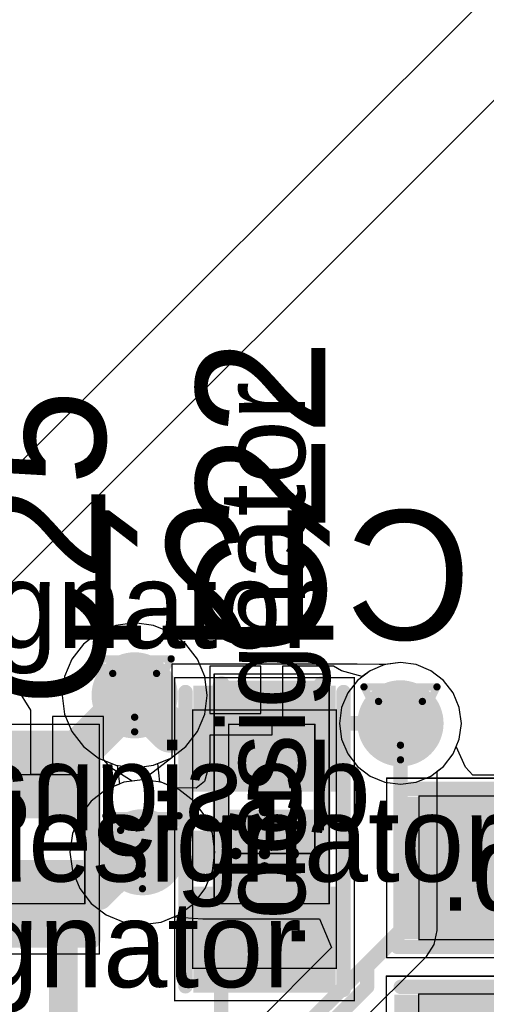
# Model space of a CAD drawing. Header units: millimetres. Extents: x 138 to 555, y 26 to 334.
# Tile 423 of 656: x 245.52 to 248.76, y 280.93 to 287.79. Entities that reach past the tile are written whole.
import ezdxf

# ---------------------------------------------------------------- set-up
doc = ezdxf.new("R2010")
doc.units = ezdxf.units.MM
for name, color, linetype in [('BottomLayer', 5, 'Continuous'), ('BottomOverlay', 54, 'Continuous'), ('BottomPaste', 16, 'Continuous'), ('BottomSolder', 6, 'Continuous'), ('DrillDrawing', 1, 'Continuous'), ('Mechanical20', 56, 'Continuous'), ('Mechanical21', 56, 'Continuous'), ('Mechanical27', 56, 'Continuous'), ('Mechanical30', 56, 'Continuous'), ('MidLayer1', 16, 'Continuous'), ('MidLayer2', 76, 'Continuous'), ('MidLayer3', 90, 'Continuous'), ('MidLayer4', 156, 'Continuous'), ('MultiLayer', 9, 'Continuous'), ('TopLayer', 1, 'Continuous'), ('TopOverlay', 2, 'Continuous'), ('TopPaste', 8, 'Continuous'), ('TopSolder', 216, 'Continuous'), ('ViaHoleLayer', 16, 'Continuous')]:
    doc.layers.add(name, color=color, linetype=linetype)

# ---------------------------------------------------------------- blocks, each defined once
blk = doc.blocks.new('C0603_911')
at = {"layer": 'Mechanical20', "const_width": 0.01}
for points in [[(-1.125, 0.625), (1.125, 0.625)], [(-1.125, -0.625), (-1.125, 0.625)], [(1.125, -0.625), (1.125, 0.625)], [(-1.125, -0.625), (1.125, -0.625)]]:
    blk.add_lwpolyline(points, dxfattribs=at)
at = {"layer": 'Mechanical20', "const_width": 0.005}
for points in [[(-1.1275, 0.625, 1), (-1.1225, 0.625, 1)], [(-1.1275, 0.625, 1), (-1.1225, 0.625, 1)], [(1.1225, 0.625, 1), (1.1275, 0.625, 1)], [(1.1225, 0.625, 1), (1.1275, 0.625, 1)], [(-1.1275, -0.625, 1), (-1.1225, -0.625, 1)], [(-1.1275, -0.625, 1), (-1.1225, -0.625, 1)], [(1.1225, -0.625, 1), (1.1275, -0.625, 1)], [(1.1225, -0.625, 1), (1.1275, -0.625, 1)]]:
    blk.add_lwpolyline(points, format="xyb", close=True, dxfattribs=at)
at = {"layer": 'Mechanical27', "const_width": 0.01}
for points in [[(-0.9, -0.5), (-0.9, 0.5)], [(-0.9, 0.5), (0.9, 0.5)], [(0.9, -0.5), (0.9, 0.5)], [(-0.9, -0.5), (0.9, -0.5)]]:
    blk.add_lwpolyline(points, dxfattribs=at)
at = {"layer": 'Mechanical27', "const_width": 0.005}
for points in [[(-0.9025, 0.5, 1), (-0.8975, 0.5, 1)], [(-0.9025, 0.5, 1), (-0.8975, 0.5, 1)], [(0.8975, 0.5, 1), (0.9025, 0.5, 1)], [(0.8975, 0.5, 1), (0.9025, 0.5, 1)], [(-0.9025, -0.5, 1), (-0.8975, -0.5, 1)], [(-0.9025, -0.5, 1), (-0.8975, -0.5, 1)], [(0.8975, -0.5, 1), (0.9025, -0.5, 1)], [(0.8975, -0.5, 1), (0.9025, -0.5, 1)]]:
    blk.add_lwpolyline(points, format="xyb", close=True, dxfattribs=at)
at = {"layer": 'TopLayer'}
for points in [[(-0.38, -0.445), (-0.38, 0.445), (-1.02, -0.445), (-1.02, 0.445)], [(1.02, -0.445), (1.02, 0.445), (0.38, -0.445), (0.38, 0.445)]]:
    blk.add_solid(points, dxfattribs=at)
at = {"layer": 'TopOverlay'}
for points, const_width in [([(-1.025, 0.55), (1.025, 0.55)], 0.1), ([(-0.1, -0.2), (-0.1, 0.2)], 0.08), ([(0.1, -0.2), (0.1, 0.2)], 0.08), ([(-0.2, 0), (-0.1, 0)], 0.08), ([(0.1, 0), (0.2, 0)], 0.08), ([(-1.05, -0.55), (1.025, -0.55)], 0.1)]:
    blk.add_lwpolyline(points, dxfattribs=dict(at, const_width=const_width))
for points, const_width in [([(-1.05, 0.55, 1), (-1, 0.55, 1)], 0.05), ([(1, 0.55, 1), (1.05, 0.55, 1)], 0.05), ([(-0.12, 0.2, 1), (-0.08, 0.2, 1)], 0.04), ([(0.08, 0.2, 1), (0.12, 0.2, 1)], 0.04), ([(-0.22, 0, 1), (-0.18, 0, 1)], 0.04), ([(-0.12, 0, 1), (-0.08, 0, 1)], 0.04), ([(0.08, 0, 1), (0.12, 0, 1)], 0.04), ([(0.18, 0, 1), (0.22, 0, 1)], 0.04), ([(-0.12, -0.2, 1), (-0.08, -0.2, 1)], 0.04), ([(0.08, -0.2, 1), (0.12, -0.2, 1)], 0.04), ([(-1.075, -0.55, 1), (-1.025, -0.55, 1)], 0.05), ([(1, -0.55, 1), (1.05, -0.55, 1)], 0.05)]:
    blk.add_lwpolyline(points, format="xyb", close=True, dxfattribs=dict(at, const_width=const_width))
at = {"layer": 'TopPaste'}
for points in [[(-0.38, -0.445), (-0.38, 0.445), (-1.02, -0.445), (-1.02, 0.445)], [(1.02, -0.445), (1.02, 0.445), (0.38, -0.445), (0.38, 0.445)]]:
    blk.add_solid(points, dxfattribs=at)
at = {"layer": 'TopSolder'}
for points in [[(-0.33, -0.495), (-0.33, 0.495), (-1.07, -0.495), (-1.07, 0.495)], [(1.07, -0.495), (1.07, 0.495), (0.33, -0.495), (0.33, 0.495)]]:
    blk.add_solid(points, dxfattribs=at)
blk = doc.blocks.new('C0603_912')
at = {"layer": 'Mechanical20', "const_width": 0.01}
for points in [[(-1.125, 0.625), (1.125, 0.625)], [(-1.125, -0.625), (-1.125, 0.625)], [(1.125, -0.625), (1.125, 0.625)], [(-1.125, -0.625), (1.125, -0.625)]]:
    blk.add_lwpolyline(points, dxfattribs=at)
at = {"layer": 'Mechanical20', "const_width": 0.005}
for points in [[(-1.1275, 0.625, 1), (-1.1225, 0.625, 1)], [(-1.1275, 0.625, 1), (-1.1225, 0.625, 1)], [(1.1225, 0.625, 1), (1.1275, 0.625, 1)], [(1.1225, 0.625, 1), (1.1275, 0.625, 1)], [(-1.1275, -0.625, 1), (-1.1225, -0.625, 1)], [(-1.1275, -0.625, 1), (-1.1225, -0.625, 1)], [(1.1225, -0.625, 1), (1.1275, -0.625, 1)], [(1.1225, -0.625, 1), (1.1275, -0.625, 1)]]:
    blk.add_lwpolyline(points, format="xyb", close=True, dxfattribs=at)
at = {"layer": 'Mechanical27', "const_width": 0.01}
for points in [[(-0.9, -0.5), (-0.9, 0.5)], [(-0.9, 0.5), (0.9, 0.5)], [(0.9, -0.5), (0.9, 0.5)], [(-0.9, -0.5), (0.9, -0.5)]]:
    blk.add_lwpolyline(points, dxfattribs=at)
at = {"layer": 'Mechanical27', "const_width": 0.005}
for points in [[(-0.9025, 0.5, 1), (-0.8975, 0.5, 1)], [(-0.9025, 0.5, 1), (-0.8975, 0.5, 1)], [(0.8975, 0.5, 1), (0.9025, 0.5, 1)], [(0.8975, 0.5, 1), (0.9025, 0.5, 1)], [(-0.9025, -0.5, 1), (-0.8975, -0.5, 1)], [(-0.9025, -0.5, 1), (-0.8975, -0.5, 1)], [(0.8975, -0.5, 1), (0.9025, -0.5, 1)], [(0.8975, -0.5, 1), (0.9025, -0.5, 1)]]:
    blk.add_lwpolyline(points, format="xyb", close=True, dxfattribs=at)
at = {"layer": 'TopLayer'}
for points in [[(-0.38, -0.445), (-0.38, 0.445), (-1.02, -0.445), (-1.02, 0.445)], [(1.02, -0.445), (1.02, 0.445), (0.38, -0.445), (0.38, 0.445)]]:
    blk.add_solid(points, dxfattribs=at)
at = {"layer": 'TopOverlay'}
for points, const_width in [([(-1.025, 0.55), (1.025, 0.55)], 0.1), ([(-0.1, -0.2), (-0.1, 0.2)], 0.08), ([(0.1, -0.2), (0.1, 0.2)], 0.08), ([(-0.2, 0), (-0.1, 0)], 0.08), ([(0.1, 0), (0.2, 0)], 0.08), ([(-1.05, -0.55), (1.025, -0.55)], 0.1)]:
    blk.add_lwpolyline(points, dxfattribs=dict(at, const_width=const_width))
for points, const_width in [([(-1.05, 0.55, 1), (-1, 0.55, 1)], 0.05), ([(1, 0.55, 1), (1.05, 0.55, 1)], 0.05), ([(-0.12, 0.2, 1), (-0.08, 0.2, 1)], 0.04), ([(0.08, 0.2, 1), (0.12, 0.2, 1)], 0.04), ([(-0.22, 0, 1), (-0.18, 0, 1)], 0.04), ([(-0.12, 0, 1), (-0.08, 0, 1)], 0.04), ([(0.08, 0, 1), (0.12, 0, 1)], 0.04), ([(0.18, 0, 1), (0.22, 0, 1)], 0.04), ([(-0.12, -0.2, 1), (-0.08, -0.2, 1)], 0.04), ([(0.08, -0.2, 1), (0.12, -0.2, 1)], 0.04), ([(-1.075, -0.55, 1), (-1.025, -0.55, 1)], 0.05), ([(1, -0.55, 1), (1.05, -0.55, 1)], 0.05)]:
    blk.add_lwpolyline(points, format="xyb", close=True, dxfattribs=dict(at, const_width=const_width))
at = {"layer": 'TopPaste'}
for points in [[(-0.38, -0.445), (-0.38, 0.445), (-1.02, -0.445), (-1.02, 0.445)], [(1.02, -0.445), (1.02, 0.445), (0.38, -0.445), (0.38, 0.445)]]:
    blk.add_solid(points, dxfattribs=at)
at = {"layer": 'TopSolder'}
for points in [[(-0.33, -0.495), (-0.33, 0.495), (-1.07, -0.495), (-1.07, 0.495)], [(1.07, -0.495), (1.07, 0.495), (0.33, -0.495), (0.33, 0.495)]]:
    blk.add_solid(points, dxfattribs=at)
blk = doc.blocks.new('C0402_919')
at = {"layer": 'Mechanical20', "const_width": 0.01}
for points in [[(0.8, 0.4), (-0.8, 0.4)], [(-0.8, -0.4), (-0.8, 0.4)], [(0.8, -0.4), (0.8, 0.4)], [(0.8, -0.4), (-0.8, -0.4)]]:
    blk.add_lwpolyline(points, dxfattribs=at)
at = {"layer": 'Mechanical20', "const_width": 0.005}
for points in [[(-0.8025, 0.4, 1), (-0.7975, 0.4, 1)], [(-0.8025, 0.4, 1), (-0.7975, 0.4, 1)], [(0.7975, 0.4, 1), (0.8025, 0.4, 1)], [(0.7975, 0.4, 1), (0.8025, 0.4, 1)], [(-0.8025, -0.4, 1), (-0.7975, -0.4, 1)], [(-0.8025, -0.4, 1), (-0.7975, -0.4, 1)], [(0.7975, -0.4, 1), (0.8025, -0.4, 1)], [(0.7975, -0.4, 1), (0.8025, -0.4, 1)]]:
    blk.add_lwpolyline(points, format="xyb", close=True, dxfattribs=at)
at = {"layer": 'Mechanical27', "const_width": 0.01}
for points in [[(0.45, 0.3), (-0.45, 0.3)], [(-0.45, -0.3), (-0.45, 0.3)], [(0.45, -0.3), (0.45, 0.3)], [(0.45, -0.3), (-0.45, -0.3)]]:
    blk.add_lwpolyline(points, dxfattribs=at)
at = {"layer": 'Mechanical27', "const_width": 0.005}
for points in [[(-0.4525, 0.3, 1), (-0.4475, 0.3, 1)], [(-0.4525, 0.3, 1), (-0.4475, 0.3, 1)], [(0.4475, 0.3, 1), (0.4525, 0.3, 1)], [(0.4475, 0.3, 1), (0.4525, 0.3, 1)], [(-0.4525, -0.3, 1), (-0.4475, -0.3, 1)], [(-0.4525, -0.3, 1), (-0.4475, -0.3, 1)], [(0.4475, -0.3, 1), (0.4525, -0.3, 1)], [(0.4475, -0.3, 1), (0.4525, -0.3, 1)]]:
    blk.add_lwpolyline(points, format="xyb", close=True, dxfattribs=at)
at = {"layer": 'TopLayer'}
for points in [[(-0.195, -0.28), (-0.195, 0.28), (-0.705, -0.28), (-0.705, 0.28)], [(0.705, -0.28), (0.705, 0.28), (0.195, -0.28), (0.195, 0.28)]]:
    blk.add_solid(points, dxfattribs=at)
at = {"layer": 'TopOverlay', "const_width": 0.12}
for points in [[(0.7, 0.35), (-0.725, 0.35)], [(0.725, -0.35), (-0.725, -0.35)]]:
    blk.add_lwpolyline(points, dxfattribs=at)
at = {"layer": 'TopOverlay', "const_width": 0.06}
for points in [[(-0.755, 0.35, 1), (-0.695, 0.35, 1)], [(0.67, 0.35, 1), (0.73, 0.35, 1)], [(-0.755, -0.35, 1), (-0.695, -0.35, 1)], [(0.695, -0.35, 1), (0.755, -0.35, 1)]]:
    blk.add_lwpolyline(points, format="xyb", close=True, dxfattribs=at)
at = {"layer": 'TopPaste'}
for points in [[(-0.195, -0.28), (-0.195, 0.28), (-0.705, -0.28), (-0.705, 0.28)], [(0.705, -0.28), (0.705, 0.28), (0.195, -0.28), (0.195, 0.28)]]:
    blk.add_solid(points, dxfattribs=at)
at = {"layer": 'TopSolder'}
for points in [[(-0.145, -0.33), (-0.145, 0.33), (-0.755, -0.33), (-0.755, 0.33)], [(0.755, -0.33), (0.755, 0.33), (0.145, -0.33), (0.145, 0.33)]]:
    blk.add_solid(points, dxfattribs=at)
blk = doc.blocks.new('C0402_B_921')
at = {"layer": 'BottomLayer'}
for points in [[(-0.705, 0.28), (-0.705, -0.28), (-0.195, 0.28), (-0.195, -0.28)], [(0.195, 0.28), (0.195, -0.28), (0.705, 0.28), (0.705, -0.28)]]:
    blk.add_solid(points, dxfattribs=at)
at = {"layer": 'BottomOverlay', "const_width": 0.12}
for points in [[(0.725, 0.35), (-0.725, 0.35)], [(0.7, -0.35), (-0.725, -0.35)]]:
    blk.add_lwpolyline(points, dxfattribs=at)
at = {"layer": 'BottomOverlay', "const_width": 0.06}
for points in [[(-0.755, 0.35, 1), (-0.695, 0.35, 1)], [(0.695, 0.35, 1), (0.755, 0.35, 1)], [(-0.755, -0.35, 1), (-0.695, -0.35, 1)], [(0.67, -0.35, 1), (0.73, -0.35, 1)]]:
    blk.add_lwpolyline(points, format="xyb", close=True, dxfattribs=at)
at = {"layer": 'BottomPaste'}
for points in [[(-0.705, 0.28), (-0.705, -0.28), (-0.195, 0.28), (-0.195, -0.28)], [(0.195, 0.28), (0.195, -0.28), (0.705, 0.28), (0.705, -0.28)]]:
    blk.add_solid(points, dxfattribs=at)
at = {"layer": 'BottomSolder'}
for points in [[(-0.755, 0.33), (-0.755, -0.33), (-0.145, 0.33), (-0.145, -0.33)], [(0.145, 0.33), (0.145, -0.33), (0.755, 0.33), (0.755, -0.33)]]:
    blk.add_solid(points, dxfattribs=at)
at = {"layer": 'Mechanical21', "const_width": 0.01}
for points in [[(0.8, 0.4), (-0.8, 0.4)], [(-0.8, -0.4), (-0.8, 0.4)], [(0.8, -0.4), (0.8, 0.4)], [(0.8, -0.4), (-0.8, -0.4)]]:
    blk.add_lwpolyline(points, dxfattribs=at)
at = {"layer": 'Mechanical21', "const_width": 0.005}
for points in [[(-0.8025, 0.4, 1), (-0.7975, 0.4, 1)], [(-0.8025, 0.4, 1), (-0.7975, 0.4, 1)], [(0.7975, 0.4, 1), (0.8025, 0.4, 1)], [(0.7975, 0.4, 1), (0.8025, 0.4, 1)], [(-0.8025, -0.4, 1), (-0.7975, -0.4, 1)], [(-0.8025, -0.4, 1), (-0.7975, -0.4, 1)], [(0.7975, -0.4, 1), (0.8025, -0.4, 1)], [(0.7975, -0.4, 1), (0.8025, -0.4, 1)]]:
    blk.add_lwpolyline(points, format="xyb", close=True, dxfattribs=at)
at = {"layer": 'Mechanical30', "const_width": 0.01}
for points in [[(-0.45, -0.3), (-0.45, 0.3)], [(0.45, 0.3), (-0.45, 0.3)], [(0.45, -0.3), (0.45, 0.3)], [(0.45, -0.3), (-0.45, -0.3)]]:
    blk.add_lwpolyline(points, dxfattribs=at)
at = {"layer": 'Mechanical30', "const_width": 0.005}
for points in [[(-0.4525, 0.3, 1), (-0.4475, 0.3, 1)], [(-0.4525, 0.3, 1), (-0.4475, 0.3, 1)], [(0.4475, 0.3, 1), (0.4525, 0.3, 1)], [(0.4475, 0.3, 1), (0.4525, 0.3, 1)], [(-0.4525, -0.3, 1), (-0.4475, -0.3, 1)], [(-0.4525, -0.3, 1), (-0.4475, -0.3, 1)], [(0.4475, -0.3, 1), (0.4525, -0.3, 1)], [(0.4475, -0.3, 1), (0.4525, -0.3, 1)]]:
    blk.add_lwpolyline(points, format="xyb", close=True, dxfattribs=at)
blk = doc.blocks.new('C0603_945')
at = {"layer": 'Mechanical20', "const_width": 0.01}
for points in [[(-1.125, 0.625), (1.125, 0.625)], [(-1.125, 0.625), (-1.125, -0.625)], [(1.125, 0.625), (1.125, -0.625)], [(-1.125, -0.625), (1.125, -0.625)]]:
    blk.add_lwpolyline(points, dxfattribs=at)
at = {"layer": 'Mechanical20', "const_width": 0.005}
for points in [[(-1.1275, 0.625, 1), (-1.1225, 0.625, 1)], [(-1.1275, 0.625, 1), (-1.1225, 0.625, 1)], [(1.1225, 0.625, 1), (1.1275, 0.625, 1)], [(1.1225, 0.625, 1), (1.1275, 0.625, 1)], [(-1.1275, -0.625, 1), (-1.1225, -0.625, 1)], [(-1.1275, -0.625, 1), (-1.1225, -0.625, 1)], [(1.1225, -0.625, 1), (1.1275, -0.625, 1)], [(1.1225, -0.625, 1), (1.1275, -0.625, 1)]]:
    blk.add_lwpolyline(points, format="xyb", close=True, dxfattribs=at)
at = {"layer": 'Mechanical27', "const_width": 0.01}
for points in [[(-0.9, 0.5), (-0.9, -0.5)], [(-0.9, 0.5), (0.9, 0.5)], [(0.9, 0.5), (0.9, -0.5)], [(-0.9, -0.5), (0.9, -0.5)]]:
    blk.add_lwpolyline(points, dxfattribs=at)
at = {"layer": 'Mechanical27', "const_width": 0.005}
for points in [[(-0.9025, 0.5, 1), (-0.8975, 0.5, 1)], [(-0.9025, 0.5, 1), (-0.8975, 0.5, 1)], [(0.8975, 0.5, 1), (0.9025, 0.5, 1)], [(0.8975, 0.5, 1), (0.9025, 0.5, 1)], [(-0.9025, -0.5, 1), (-0.8975, -0.5, 1)], [(-0.9025, -0.5, 1), (-0.8975, -0.5, 1)], [(0.8975, -0.5, 1), (0.9025, -0.5, 1)], [(0.8975, -0.5, 1), (0.9025, -0.5, 1)]]:
    blk.add_lwpolyline(points, format="xyb", close=True, dxfattribs=at)
at = {"layer": 'TopLayer'}
for points in [[(-0.38, -0.445), (-0.38, 0.445), (-1.02, -0.445), (-1.02, 0.445)], [(1.02, -0.445), (1.02, 0.445), (0.38, -0.445), (0.38, 0.445)]]:
    blk.add_solid(points, dxfattribs=at)
at = {"layer": 'TopOverlay'}
for points, const_width in [([(-1.025, 0.55), (1.025, 0.55)], 0.1), ([(-0.1, 0.2), (-0.1, -0.2)], 0.08), ([(0.1, 0.2), (0.1, -0.2)], 0.08), ([(-0.2, 0), (-0.1, 0)], 0.08), ([(0.1, 0), (0.2, 0)], 0.08), ([(-1.05, -0.55), (1.025, -0.55)], 0.1)]:
    blk.add_lwpolyline(points, dxfattribs=dict(at, const_width=const_width))
for points, const_width in [([(-1.05, 0.55, 1), (-1, 0.55, 1)], 0.05), ([(1, 0.55, 1), (1.05, 0.55, 1)], 0.05), ([(-0.12, 0.2, 1), (-0.08, 0.2, 1)], 0.04), ([(0.08, 0.2, 1), (0.12, 0.2, 1)], 0.04), ([(-0.22, 0, 1), (-0.18, 0, 1)], 0.04), ([(-0.12, 0, 1), (-0.08, 0, 1)], 0.04), ([(0.08, 0, 1), (0.12, 0, 1)], 0.04), ([(0.18, 0, 1), (0.22, 0, 1)], 0.04), ([(-0.12, -0.2, 1), (-0.08, -0.2, 1)], 0.04), ([(0.08, -0.2, 1), (0.12, -0.2, 1)], 0.04), ([(-1.075, -0.55, 1), (-1.025, -0.55, 1)], 0.05), ([(1, -0.55, 1), (1.05, -0.55, 1)], 0.05)]:
    blk.add_lwpolyline(points, format="xyb", close=True, dxfattribs=dict(at, const_width=const_width))
at = {"layer": 'TopPaste'}
for points in [[(-0.38, -0.445), (-0.38, 0.445), (-1.02, -0.445), (-1.02, 0.445)], [(1.02, -0.445), (1.02, 0.445), (0.38, -0.445), (0.38, 0.445)]]:
    blk.add_solid(points, dxfattribs=at)
at = {"layer": 'TopSolder'}
for points in [[(-0.33, -0.495), (-0.33, 0.495), (-1.07, -0.495), (-1.07, 0.495)], [(1.07, -0.495), (1.07, 0.495), (0.33, -0.495), (0.33, 0.495)]]:
    blk.add_solid(points, dxfattribs=at)

msp = doc.modelspace()

# ---------------------------------------------------------------- linework, layer by layer
at = {"layer": 'BottomLayer'}
for p, q in [((247.1955, 283.2874), (246.8405, 283.2874)), ((246.8405, 283.2874), (246.8405, 282.9574)), ((247.1955, 282.9574), (247.1955, 283.2874)), ((247.6905, 283.2874), (247.3455, 283.2874)), ((247.3455, 283.2874), (247.3455, 282.8824)), ((247.7005, 283.2874), (247.6905, 283.2874)), ((247.7557, 283.2547), (247.7005, 283.2874)), ((247.9005, 283.2145), (247.7557, 283.2547)), ((247.9547, 283.2561), (247.9005, 283.2145)), ((248.0569, 283.2985), (247.9547, 283.2561)), ((248.1665, 283.3129), (248.0569, 283.2985)), ((248.2761, 283.2985), (248.1665, 283.3129)), ((248.3783, 283.2561), (248.2761, 283.2985)), ((248.466, 283.1888), (248.3783, 283.2561)), ((248.5334, 283.1011), (248.466, 283.1888)), ((248.5757, 282.9989), (248.5334, 283.1011)), ((248.5901, 282.8893), (248.5757, 282.9989)), ((246.8405, 282.9574), (247.1955, 282.9574)), ((247.3455, 282.8824), (247.2705, 282.8824)), ((247.2705, 282.8824), (247.2705, 282.8074)), ((248.5757, 282.7796), (248.5901, 282.8893)), ((247.2705, 282.8074), (246.8405, 282.8074)), ((246.8405, 282.8074), (246.8405, 282.6167)), ((248.5334, 282.6775), (248.5757, 282.7796)), ((248.466, 282.5897), (248.5334, 282.6775)), ((246.8405, 282.6167), (246.8037, 282.485)), ((248.4214, 282.5555), (248.466, 282.5897)), ((248.4214, 281.4466), (248.4214, 282.5555)), ((246.2409, 282.4786), (246.1193, 282.4282)), ((246.3714, 282.4957), (246.2409, 282.4786)), ((246.5019, 282.4786), (246.3714, 282.4957)), ((246.592, 282.4412), (246.5019, 282.4786)), ((246.7444, 282.4383), (246.592, 282.4412)), ((246.8037, 282.485), (246.7444, 282.4383)), ((246.1193, 282.4282), (246.0148, 282.348)), ((246.0148, 282.348), (245.9347, 282.2436)), ((245.9347, 282.2436), (245.8843, 282.122)), ((245.8843, 282.122), (245.8671, 281.9914)), ((245.8671, 281.9914), (245.8843, 281.8609)), ((245.8843, 281.8609), (245.9347, 281.7393)), ((245.9347, 281.7393), (246.0148, 281.6348)), ((246.0148, 281.6348), (246.1193, 281.5547)), ((246.1193, 281.5547), (246.2409, 281.5043)), ((246.5019, 281.5043), (246.5905, 281.541)), ((246.5905, 281.541), (246.7905, 281.5274)), ((246.2409, 281.5043), (246.3714, 281.4871)), ((246.3714, 281.4871), (246.5019, 281.5043)), ((246.7905, 281.5274), (246.7905, 281.5274)), ((246.7905, 281.5274), (247.604, 281.5274)), ((247.604, 281.5274), (247.6868, 281.3274)), ((248.402, 281.349), (248.4214, 281.4466)), ((248.3467, 281.2663), (248.402, 281.349)), ((247.6868, 281.3274), (246.0967, 279.7373)), ((247.8131, 280.7327), (248.3467, 281.2663))]:
    msp.add_line(p, q, dxfattribs=at)
for points, const_width in [([(246.167, 283.0843, 1), (246.467, 283.0843, 1)], 0.3), ([(246.242, 283.0843, 1), (246.392, 283.0843, 1)], 0.15), ([(248.0165, 282.8893, 1), (248.3165, 282.8893, 1)], 0.3), ([(246.4917, 282.8347, 1), (246.6417, 282.8347, 1)], 0.15), ([(246.4917, 282.8347, 1), (246.6417, 282.8347, 1)], 0.15), ([(247.1432, 282.8347, 1), (247.2932, 282.8347, 1)], 0.15), ([(247.1432, 282.8347, 1), (247.2932, 282.8347, 1)], 0.15), ([(247.1954, 282.7824, 1), (247.3454, 282.7824, 1)], 0.15), ([(248.1415, 282.8893, 1), (248.1915, 282.8893, 1)], 0.05), ([(246.2214, 281.9914, 1), (246.5214, 281.9914, 1)], 0.3), ([(246.2964, 281.9914, 1), (246.4464, 281.9914, 1)], 0.15), ([(247.1364, 281.9914, 1), (247.2864, 281.9914, 1)], 0.15), ([(247.1364, 281.9914, 1), (247.2864, 281.9914, 1)], 0.15), ([(247.1954, 281.9324, 1), (247.3454, 281.9324, 1)], 0.15), ([(248.1415, 281.4466, 1), (248.1915, 281.4466, 1)], 0.05), ([(248.1415, 281.4466, 1), (248.1915, 281.4466, 1)], 0.05)]:
    msp.add_lwpolyline(points, format="xyb", close=True, dxfattribs=dict(at, const_width=const_width))
for points, const_width in [([(246.317, 283.0843), (246.5667, 282.8347)], 0.3), ([(246.5667, 282.8347), (247.2182, 282.8347)], 0.3), ([(247.2182, 282.8347), (247.2704, 282.7824)], 0.3), ([(248.1665, 281.4466), (248.1665, 282.8893)], 0.1), ([(246.3714, 281.9914), (247.2114, 281.9914)], 0.3), ([(247.2114, 281.9914), (247.2704, 281.9324)], 0.3), ([(246.2023, 279.4824), (248.1665, 281.4466)], 0.1)]:
    msp.add_lwpolyline(points, dxfattribs=dict(at, const_width=const_width))
at = {"layer": 'DrillDrawing', "const_width": 0.0508}
for points in [[(246.063, 283.3383), (246.571, 283.3383)], [(246.063, 283.3383), (246.317, 282.8303)], [(246.317, 282.8303), (246.571, 283.3383)], [(246.1646, 283.2367), (246.4694, 283.2367)], [(246.1646, 283.2367), (246.317, 282.9319)], [(246.317, 282.9319), (246.4694, 283.2367)], [(247.9125, 283.1433), (248.4205, 283.1433)], [(247.9125, 283.1433), (248.1665, 282.6353)], [(248.1665, 282.6353), (248.4205, 283.1433)], [(248.0141, 283.0417), (248.3189, 283.0417)], [(248.0141, 283.0417), (248.1665, 282.7369)], [(248.1665, 282.7369), (248.3189, 283.0417)], [(246.1174, 282.2454), (246.6254, 282.2454)], [(246.1174, 282.2454), (246.3714, 281.7374)], [(246.3714, 281.7374), (246.6254, 282.2454)], [(246.219, 282.1438), (246.5238, 282.1438)], [(246.219, 282.1438), (246.3714, 281.839)], [(246.3714, 281.839), (246.5238, 282.1438)]]:
    msp.add_lwpolyline(points, dxfattribs=at)
at = {"layer": 'DrillDrawing', "const_width": 0.0254}
for points in [[(246.0503, 283.3383, 1), (246.0757, 283.3383, 1)], [(246.0503, 283.3383, 1), (246.0757, 283.3383, 1)], [(246.5583, 283.3383, 1), (246.5837, 283.3383, 1)], [(246.5583, 283.3383, 1), (246.5837, 283.3383, 1)], [(246.1519, 283.2367, 1), (246.1773, 283.2367, 1)], [(246.1519, 283.2367, 1), (246.1773, 283.2367, 1)], [(246.4567, 283.2367, 1), (246.4821, 283.2367, 1)], [(246.4567, 283.2367, 1), (246.4821, 283.2367, 1)], [(247.8998, 283.1433, 1), (247.9252, 283.1433, 1)], [(247.8998, 283.1433, 1), (247.9252, 283.1433, 1)], [(248.4078, 283.1433, 1), (248.4332, 283.1433, 1)], [(248.4078, 283.1433, 1), (248.4332, 283.1433, 1)], [(248.0014, 283.0417, 1), (248.0268, 283.0417, 1)], [(248.0014, 283.0417, 1), (248.0268, 283.0417, 1)], [(248.3062, 283.0417, 1), (248.3316, 283.0417, 1)], [(248.3062, 283.0417, 1), (248.3316, 283.0417, 1)], [(246.3043, 282.9319, 1), (246.3297, 282.9319, 1)], [(246.3043, 282.9319, 1), (246.3297, 282.9319, 1)], [(246.3043, 282.8303, 1), (246.3297, 282.8303, 1)], [(246.3043, 282.8303, 1), (246.3297, 282.8303, 1)], [(248.1538, 282.7369, 1), (248.1792, 282.7369, 1)], [(248.1538, 282.7369, 1), (248.1792, 282.7369, 1)], [(248.1538, 282.6353, 1), (248.1792, 282.6353, 1)], [(248.1538, 282.6353, 1), (248.1792, 282.6353, 1)], [(246.1047, 282.2454, 1), (246.1301, 282.2454, 1)], [(246.1047, 282.2454, 1), (246.1301, 282.2454, 1)], [(246.6127, 282.2454, 1), (246.6381, 282.2454, 1)], [(246.6127, 282.2454, 1), (246.6381, 282.2454, 1)], [(246.2063, 282.1438, 1), (246.2317, 282.1438, 1)], [(246.2063, 282.1438, 1), (246.2317, 282.1438, 1)], [(246.5111, 282.1438, 1), (246.5365, 282.1438, 1)], [(246.5111, 282.1438, 1), (246.5365, 282.1438, 1)], [(246.3587, 281.839, 1), (246.3841, 281.839, 1)], [(246.3587, 281.839, 1), (246.3841, 281.839, 1)], [(246.3587, 281.7374, 1), (246.3841, 281.7374, 1)], [(246.3587, 281.7374, 1), (246.3841, 281.7374, 1)]]:
    msp.add_lwpolyline(points, format="xyb", close=True, dxfattribs=at)
at = {"layer": 'MidLayer1'}
for p, q in [((255.3568, 294.5438), (242.3205, 281.5074)), ((245.3173, 283.7293), (255.4815, 293.8935)), ((246.1865, 283.5714), (246.0649, 283.5211)), ((246.317, 283.5886), (246.1865, 283.5714)), ((246.4476, 283.5714), (246.317, 283.5886)), ((246.5692, 283.5211), (246.4476, 283.5714)), ((246.0649, 283.5211), (245.9604, 283.4409)), ((246.6736, 283.4409), (246.5692, 283.5211)), ((245.9604, 283.4409), (245.8803, 283.3365)), ((246.7538, 283.3365), (246.6736, 283.4409)), ((245.8803, 283.3365), (245.8299, 283.2148)), ((246.8042, 283.2148), (246.7538, 283.3365)), ((247.9547, 283.2561), (247.8669, 283.1888)), ((248.0569, 283.2985), (247.9547, 283.2561)), ((248.1665, 283.3129), (248.0569, 283.2985)), ((248.2761, 283.2985), (248.1665, 283.3129)), ((248.3783, 283.2561), (248.2761, 283.2985)), ((248.466, 283.1888), (248.3783, 283.2561)), ((245.8299, 283.2148), (245.8127, 283.0843)), ((246.8213, 283.0843), (246.8042, 283.2148)), ((247.8669, 283.1888), (247.7996, 283.1011)), ((248.5334, 283.1011), (248.466, 283.1888)), ((245.8127, 283.0843), (245.8299, 282.9538)), ((246.8042, 282.9538), (246.8213, 283.0843)), ((247.7996, 283.1011), (247.7573, 282.9989)), ((248.5757, 282.9989), (248.5334, 283.1011)), ((247.7573, 282.9989), (247.7429, 282.8893)), ((248.5901, 282.8893), (248.5757, 282.9989)), ((245.8299, 282.9538), (245.8803, 282.8322)), ((246.7538, 282.8322), (246.8042, 282.9538)), ((247.7429, 282.8893), (247.7573, 282.7796)), ((248.5757, 282.7796), (248.5901, 282.8893)), ((245.8803, 282.8322), (245.9604, 282.7277)), ((246.6736, 282.7277), (246.7538, 282.8322)), ((247.7573, 282.7796), (247.7996, 282.6775)), ((248.5334, 282.6775), (248.5757, 282.7796)), ((245.9604, 282.7277), (246.0649, 282.6476)), ((246.5692, 282.6476), (246.6736, 282.7277)), ((246.0649, 282.6476), (246.1865, 282.5972)), ((246.4476, 282.5972), (246.5692, 282.6476)), ((247.7996, 282.6775), (247.8669, 282.5897)), ((248.466, 282.5897), (248.5334, 282.6775)), ((246.1865, 282.5972), (246.317, 282.58)), ((246.317, 282.58), (246.4476, 282.5972)), ((247.8669, 282.5897), (247.9547, 282.5224)), ((248.3783, 282.5224), (248.466, 282.5897)), ((247.9547, 282.5224), (248.0569, 282.4801)), ((248.2761, 282.4801), (248.3783, 282.5224)), ((248.0569, 282.4801), (248.1665, 282.4656)), ((248.1665, 282.4656), (248.2761, 282.4801))]:
    msp.add_line(p, q, dxfattribs=at)
at = {"layer": 'MidLayer1', "const_width": 0.3}
for points in [[(246.167, 283.0843, 1), (246.467, 283.0843, 1)], [(248.0165, 282.8893, 1), (248.3165, 282.8893, 1)], [(246.2214, 281.9914, 1), (246.5214, 281.9914, 1)]]:
    msp.add_lwpolyline(points, format="xyb", close=True, dxfattribs=at)
at = {"layer": 'MidLayer2'}
for p, q in [((247.9547, 283.2561), (247.8669, 283.1888)), ((248.0569, 283.2985), (247.9547, 283.2561)), ((248.1665, 283.3129), (248.0569, 283.2985)), ((248.2761, 283.2985), (248.1665, 283.3129)), ((248.3783, 283.2561), (248.2761, 283.2985)), ((248.466, 283.1888), (248.3783, 283.2561)), ((247.8669, 283.1888), (247.7996, 283.1011)), ((248.5334, 283.1011), (248.466, 283.1888)), ((247.7996, 283.1011), (247.7573, 282.9989)), ((248.5757, 282.9989), (248.5334, 283.1011)), ((247.7573, 282.9989), (247.7429, 282.8893)), ((248.5901, 282.8893), (248.5757, 282.9989)), ((247.7429, 282.8893), (247.7573, 282.7796)), ((248.5757, 282.7796), (248.5901, 282.8893)), ((247.7573, 282.7796), (247.7996, 282.6775)), ((248.5334, 282.6775), (248.5757, 282.7796)), ((247.7996, 282.6775), (247.8669, 282.5897)), ((248.466, 282.5897), (248.5334, 282.6775)), ((247.8669, 282.5897), (247.9547, 282.5224)), ((248.3783, 282.5224), (248.466, 282.5897)), ((247.9547, 282.5224), (248.0569, 282.4801)), ((248.2761, 282.4801), (248.3783, 282.5224)), ((246.2409, 282.4786), (246.1193, 282.4282)), ((246.3714, 282.4957), (246.2409, 282.4786)), ((246.5019, 282.4786), (246.3714, 282.4957)), ((246.6236, 282.4282), (246.5019, 282.4786)), ((248.0569, 282.4801), (248.1665, 282.4656)), ((248.1665, 282.4656), (248.2761, 282.4801)), ((246.1193, 282.4282), (246.0148, 282.348)), ((246.728, 282.348), (246.6236, 282.4282)), ((246.0148, 282.348), (245.9347, 282.2436)), ((246.8082, 282.2436), (246.728, 282.348)), ((245.9347, 282.2436), (245.8843, 282.122)), ((246.8585, 282.122), (246.8082, 282.2436)), ((245.8843, 282.122), (245.8671, 281.9914)), ((246.8757, 281.9914), (246.8585, 282.122)), ((245.8671, 281.9914), (245.8843, 281.8609)), ((246.8585, 281.8609), (246.8757, 281.9914)), ((245.8843, 281.8609), (245.9347, 281.7393)), ((246.8082, 281.7393), (246.8585, 281.8609)), ((245.9347, 281.7393), (246.0148, 281.6348)), ((246.728, 281.6348), (246.8082, 281.7393)), ((246.0148, 281.6348), (246.1193, 281.5547)), ((246.6236, 281.5547), (246.728, 281.6348)), ((246.1193, 281.5547), (246.2409, 281.5043)), ((246.5019, 281.5043), (246.6236, 281.5547)), ((246.2409, 281.5043), (246.3714, 281.4871)), ((246.3714, 281.4871), (246.5019, 281.5043))]:
    msp.add_line(p, q, dxfattribs=at)
at = {"layer": 'MidLayer2', "const_width": 0.3}
for points in [[(246.167, 283.0843, 1), (246.467, 283.0843, 1)], [(248.0165, 282.8893, 1), (248.3165, 282.8893, 1)], [(246.2214, 281.9914, 1), (246.5214, 281.9914, 1)]]:
    msp.add_lwpolyline(points, format="xyb", close=True, dxfattribs=at)
at = {"layer": 'MidLayer3'}
for p, q in [((247.9547, 283.2561), (247.8669, 283.1888)), ((248.0569, 283.2985), (247.9547, 283.2561)), ((248.1665, 283.3129), (248.0569, 283.2985)), ((248.2761, 283.2985), (248.1665, 283.3129)), ((248.3783, 283.2561), (248.2761, 283.2985)), ((248.466, 283.1888), (248.3783, 283.2561)), ((247.8669, 283.1888), (247.7996, 283.1011)), ((248.5334, 283.1011), (248.466, 283.1888)), ((247.7996, 283.1011), (247.7573, 282.9989)), ((248.5757, 282.9989), (248.5334, 283.1011)), ((247.7573, 282.9989), (247.7429, 282.8893)), ((248.5901, 282.8893), (248.5757, 282.9989)), ((247.7429, 282.8893), (247.7573, 282.7796)), ((248.5757, 282.7796), (248.5901, 282.8893)), ((247.7573, 282.7796), (247.7996, 282.6775)), ((248.5334, 282.6775), (248.5757, 282.7796)), ((247.7996, 282.6775), (247.8669, 282.5897)), ((248.466, 282.5897), (248.5334, 282.6775)), ((247.8669, 282.5897), (247.9547, 282.5224)), ((248.3783, 282.5224), (248.466, 282.5897)), ((247.9547, 282.5224), (248.0569, 282.4801)), ((248.2761, 282.4801), (248.3783, 282.5224)), ((246.2409, 282.4786), (246.1193, 282.4282)), ((246.3714, 282.4957), (246.2409, 282.4786)), ((246.5019, 282.4786), (246.3714, 282.4957)), ((246.6236, 282.4282), (246.5019, 282.4786)), ((248.0569, 282.4801), (248.1665, 282.4656)), ((248.1665, 282.4656), (248.2761, 282.4801)), ((246.1193, 282.4282), (246.0148, 282.348)), ((246.728, 282.348), (246.6236, 282.4282)), ((246.0148, 282.348), (245.9347, 282.2436)), ((246.8082, 282.2436), (246.728, 282.348)), ((245.9347, 282.2436), (245.8843, 282.122)), ((246.8585, 282.122), (246.8082, 282.2436)), ((245.8843, 282.122), (245.8671, 281.9914)), ((246.8757, 281.9914), (246.8585, 282.122)), ((245.8671, 281.9914), (245.8843, 281.8609)), ((246.8585, 281.8609), (246.8757, 281.9914)), ((245.8843, 281.8609), (245.9347, 281.7393)), ((246.8082, 281.7393), (246.8585, 281.8609)), ((245.9347, 281.7393), (246.0148, 281.6348)), ((246.728, 281.6348), (246.8082, 281.7393)), ((246.0148, 281.6348), (246.1193, 281.5547)), ((246.6236, 281.5547), (246.728, 281.6348)), ((246.1193, 281.5547), (246.2409, 281.5043)), ((246.5019, 281.5043), (246.6236, 281.5547)), ((246.2409, 281.5043), (246.3714, 281.4871)), ((246.3714, 281.4871), (246.5019, 281.5043))]:
    msp.add_line(p, q, dxfattribs=at)
at = {"layer": 'MidLayer3', "const_width": 0.3}
for points in [[(246.167, 283.0843, 1), (246.467, 283.0843, 1)], [(248.0165, 282.8893, 1), (248.3165, 282.8893, 1)], [(246.2214, 281.9914, 1), (246.5214, 281.9914, 1)]]:
    msp.add_lwpolyline(points, format="xyb", close=True, dxfattribs=at)
at = {"layer": 'MidLayer4'}
for p, q in [((246.1865, 283.5714), (246.0649, 283.5211)), ((246.317, 283.5886), (246.1865, 283.5714)), ((246.4476, 283.5714), (246.317, 283.5886)), ((246.5692, 283.5211), (246.4476, 283.5714)), ((246.0649, 283.5211), (245.9604, 283.4409)), ((246.6736, 283.4409), (246.5692, 283.5211)), ((245.9604, 283.4409), (245.8803, 283.3365)), ((246.7538, 283.3365), (246.6736, 283.4409)), ((245.8803, 283.3365), (245.8299, 283.2148)), ((246.8042, 283.2148), (246.7538, 283.3365)), ((247.9547, 283.2561), (247.8669, 283.1888)), ((248.0569, 283.2985), (247.9547, 283.2561)), ((248.1665, 283.3129), (248.0569, 283.2985)), ((248.2761, 283.2985), (248.1665, 283.3129)), ((248.3783, 283.2561), (248.2761, 283.2985)), ((248.466, 283.1888), (248.3783, 283.2561)), ((245.8299, 283.2148), (245.8127, 283.0843)), ((246.8213, 283.0843), (246.8042, 283.2148)), ((247.8669, 283.1888), (247.7996, 283.1011)), ((248.5334, 283.1011), (248.466, 283.1888)), ((245.8127, 283.0843), (245.8299, 282.9538)), ((246.8042, 282.9538), (246.8213, 283.0843)), ((247.7996, 283.1011), (247.7573, 282.9989)), ((248.5757, 282.9989), (248.5334, 283.1011)), ((247.7573, 282.9989), (247.7429, 282.8893)), ((248.5901, 282.8893), (248.5757, 282.9989)), ((245.8299, 282.9538), (245.8803, 282.8322)), ((246.7538, 282.8322), (246.8042, 282.9538)), ((247.7429, 282.8893), (247.7573, 282.7796)), ((248.5757, 282.7796), (248.5901, 282.8893)), ((245.8803, 282.8322), (245.9604, 282.7277)), ((246.6736, 282.7277), (246.7538, 282.8322)), ((247.7573, 282.7796), (247.7996, 282.6775)), ((248.5334, 282.6775), (248.5757, 282.7796)), ((245.9604, 282.7277), (246.0649, 282.6476)), ((246.5692, 282.6476), (246.6736, 282.7277)), ((246.0649, 282.6476), (246.1865, 282.5972)), ((246.478, 282.6098), (246.5692, 282.6476)), ((247.7996, 282.6775), (247.8669, 282.5897)), ((248.466, 282.5897), (248.5334, 282.6775)), ((246.1865, 282.5972), (246.1963, 282.5959)), ((246.1963, 282.5959), (246.2104, 282.4659)), ((246.4921, 282.4799), (246.478, 282.6098)), ((247.8669, 282.5897), (247.9547, 282.5224)), ((248.3783, 282.5224), (248.466, 282.5897)), ((247.9547, 282.5224), (248.0569, 282.4801)), ((248.2761, 282.4801), (248.3783, 282.5224)), ((246.2104, 282.4659), (246.1193, 282.4282)), ((246.5019, 282.4786), (246.4921, 282.4799)), ((246.6236, 282.4282), (246.5019, 282.4786)), ((248.0569, 282.4801), (248.1665, 282.4656)), ((248.1665, 282.4656), (248.2761, 282.4801)), ((246.1193, 282.4282), (246.0148, 282.348)), ((246.728, 282.348), (246.6236, 282.4282)), ((246.0148, 282.348), (245.9347, 282.2436)), ((246.8082, 282.2436), (246.728, 282.348)), ((245.9347, 282.2436), (245.8843, 282.122)), ((246.8585, 282.122), (246.8082, 282.2436)), ((245.8843, 282.122), (245.8671, 281.9914)), ((246.8757, 281.9914), (246.8585, 282.122)), ((245.8671, 281.9914), (245.8843, 281.8609)), ((246.8585, 281.8609), (246.8757, 281.9914)), ((245.8843, 281.8609), (245.9347, 281.7393)), ((246.8082, 281.7393), (246.8585, 281.8609)), ((245.9347, 281.7393), (246.0148, 281.6348)), ((246.728, 281.6348), (246.8082, 281.7393)), ((246.0148, 281.6348), (246.1193, 281.5547)), ((246.6236, 281.5547), (246.728, 281.6348)), ((246.1193, 281.5547), (246.2409, 281.5043)), ((246.5019, 281.5043), (246.6236, 281.5547)), ((246.2409, 281.5043), (246.3714, 281.4871)), ((246.3714, 281.4871), (246.5019, 281.5043))]:
    msp.add_line(p, q, dxfattribs=at)
at = {"layer": 'MidLayer4', "const_width": 0.3}
for points in [[(246.167, 283.0843, 1), (246.467, 283.0843, 1)], [(248.0165, 282.8893, 1), (248.3165, 282.8893, 1)], [(246.2214, 281.9914, 1), (246.5214, 281.9914, 1)]]:
    msp.add_lwpolyline(points, format="xyb", close=True, dxfattribs=at)
at = {"layer": 'MultiLayer', "const_width": 0.3}
for points in [[(246.167, 283.0843, 1), (246.467, 283.0843, 1)], [(248.0165, 282.8893, 1), (248.3165, 282.8893, 1)], [(246.2214, 281.9914, 1), (246.5214, 281.9914, 1)]]:
    msp.add_lwpolyline(points, format="xyb", close=True, dxfattribs=at)
at = {"layer": 'TopLayer'}
for p, q in [((247.8655, 283.3024), (246.5755, 283.3024)), ((246.5755, 283.3024), (246.5755, 282.6495)), ((248.019, 283.2992), (247.8655, 283.3024)), ((247.8655, 283.3024), (247.8655, 283.3024)), ((247.8655, 283.3024), (247.8655, 283.3024)), ((248.0655, 283.2996), (248.019, 283.2992)), ((248.1665, 283.3129), (248.0655, 283.2996)), ((248.2761, 283.2985), (248.1665, 283.3129)), ((248.3783, 283.2561), (248.2761, 283.2985)), ((248.466, 283.1888), (248.3783, 283.2561)), ((248.5334, 283.1011), (248.466, 283.1888)), ((245.5955, 282.9813), (245.4996, 283.1353)), ((248.5757, 282.9989), (248.5334, 283.1011)), ((245.5955, 282.5324), (245.5955, 282.9813)), ((248.5901, 282.8893), (248.5757, 282.9989)), ((246.1005, 282.9374), (245.7455, 282.9374)), ((245.7455, 282.9374), (245.7455, 282.5324)), ((246.1005, 282.6369), (246.1005, 282.9374)), ((248.5757, 282.7796), (248.5901, 282.8893)), ((248.554, 282.7274), (248.5757, 282.7796)), ((248.6193, 282.5833), (248.554, 282.7274)), ((246.152, 282.5788), (246.1005, 282.6369)), ((246.5755, 282.6495), (246.3755, 282.4952)), ((246.3005, 282.4864), (246.152, 282.5788)), ((248.6703, 282.5274), (248.6193, 282.5833)), ((245.7455, 282.5324), (245.5955, 282.5324)), ((249.0155, 282.5274), (248.6703, 282.5274)), ((246.3714, 282.4957), (246.3005, 282.4864)), ((246.3755, 282.4952), (246.3714, 282.4957))]:
    msp.add_line(p, q, dxfattribs=at)
for points, const_width in [([(246.167, 283.0843, 1), (246.467, 283.0843, 1)], 0.3), ([(246.242, 283.0843, 1), (246.392, 283.0843, 1)], 0.15), ([(248.0165, 282.8893, 1), (248.3165, 282.8893, 1)], 0.3), ([(247.2524, 282.8893, 1), (247.3024, 282.8893, 1)], 0.05), ([(247.2524, 282.8893, 1), (247.3024, 282.8893, 1)], 0.05), ([(248.1415, 282.8893, 1), (248.1915, 282.8893, 1)], 0.05), ([(247.1455, 282.7824, 1), (247.1955, 282.7824, 1)], 0.05), ([(245.5954, 282.5324, 1), (245.7454, 282.5324, 1)], 0.15), ([(245.6901, 282.5324, 1), (245.8401, 282.5324, 1)], 0.15), ([(245.6901, 282.5324, 1), (245.8401, 282.5324, 1)], 0.15), ([(246.2214, 281.9914, 1), (246.5214, 281.9914, 1)], 0.3), ([(246.2964, 281.9914, 1), (246.4464, 281.9914, 1)], 0.15), ([(246.3079, 281.98, 1), (246.4579, 281.98, 1)], 0.15), ([(246.3214, 281.9914, 1), (246.4214, 281.9914, 1)], 0.1), ([(248.4704, 281.8824, 1), (248.5204, 281.8824, 1)], 0.05), ([(245.5955, 281.6324, 1), (245.7455, 281.6324, 1)], 0.15), ([(245.7455, 281.6324, 1), (245.8955, 281.6324, 1)], 0.15), ([(245.827, 281.6889, 1), (245.927, 281.6889, 1)], 0.1), ([(245.827, 281.6889, 1), (245.927, 281.6889, 1)], 0.1), ([(246.0189, 281.6889, 1), (246.1189, 281.6889, 1)], 0.1), ([(246.0189, 281.6889, 1), (246.1189, 281.6889, 1)], 0.1), ([(248.4704, 281.7555, 1), (248.5204, 281.7555, 1)], 0.05), ([(248.4704, 281.7555, 1), (248.5204, 281.7555, 1)], 0.05), ([(245.7705, 281.6324, 1), (245.8705, 281.6324, 1)], 0.1), ([(245.7705, 281.6324, 1), (245.8705, 281.6324, 1)], 0.1), ([(246.9728, 281.3824, 1), (247.0228, 281.3824, 1)], 0.05), ([(246.9728, 281.3824, 1), (247.0228, 281.3824, 1)], 0.05), ([(247.1455, 281.3824, 1), (247.1955, 281.3824, 1)], 0.05), ([(246.8938, 281.3034, 1), (246.9438, 281.3034, 1)], 0.05), ([(246.8938, 281.3034, 1), (246.9438, 281.3034, 1)], 0.05), ([(247.9096, 281.1947, 1), (247.9596, 281.1947, 1)], 0.05), ([(247.9096, 281.1947, 1), (247.9596, 281.1947, 1)], 0.05), ([(247.9096, 281.0529, 1), (247.9596, 281.0529, 1)], 0.05), ([(247.9096, 281.0529, 1), (247.9596, 281.0529, 1)], 0.05)]:
    msp.add_lwpolyline(points, format="xyb", close=True, dxfattribs=dict(at, const_width=const_width))
for points, const_width in [([(245.7651, 282.5324), (246.317, 283.0843)], 0.3), ([(247.1705, 282.7824), (247.2774, 282.8893)], 0.1), ([(247.2774, 282.8893), (248.1665, 282.8893)], 0.1), ([(245.6704, 282.5324), (245.7651, 282.5324)], 0.3), ([(246.0689, 281.6889), (246.3714, 281.9914)], 0.2), ([(246.3714, 281.9914), (246.3829, 281.98)], 0.3), ([(248.4954, 281.7555), (248.4954, 281.8824)], 0.1), ([(245.6705, 281.6324), (245.8205, 281.6324)], 0.3), ([(245.8205, 281.6324), (245.877, 281.6889)], 0.2), ([(245.877, 281.6889), (246.0689, 281.6889)], 0.2), ([(247.9346, 281.1947), (248.4954, 281.7555)], 0.1), ([(245.8205, 279.8458), (245.8205, 281.6324)], 0.2), ([(246.9188, 281.3034), (246.9978, 281.3824)], 0.1), ([(246.9978, 281.3824), (247.1705, 281.3824)], 0.1), ([(246.9188, 279.9308), (246.9188, 281.3034)], 0.1), ([(247.9346, 281.0529), (247.9346, 281.1947)], 0.1), ([(247.1853, 280.3036), (247.9346, 281.0529)], 0.1)]:
    msp.add_lwpolyline(points, dxfattribs=dict(at, const_width=const_width))
at = {"layer": 'ViaHoleLayer', "const_width": 0.15}
for points in [[(246.242, 283.0843, 1), (246.392, 283.0843, 1)], [(248.0915, 282.8893, 1), (248.2415, 282.8893, 1)], [(246.2964, 281.9914, 1), (246.4464, 281.9914, 1)]]:
    msp.add_lwpolyline(points, format="xyb", close=True, dxfattribs=at)

# ---------------------------------------------------------------- block references
for name, p, rotation in [('C0603_945', (247.2205, 282.0824), 90), ('C0402_B_921', (247.2705, 282.4324), 270), ('C0402_919', (245.6705, 282.0824), 270), ('C0603_912', (249.1955, 281.8824), 360), ('C0603_911', (249.1933, 280.5035), 360)]:
    msp.add_blockref(name, p, dxfattribs=dict(rotation=rotation))

# ---------------------------------------------------------------- texts
at = {"layer": 'BottomOverlay', "text_generation_flag": 2}
msp.add_text('C121', height=0.9, dxfattribs=at).set_placement((248.6595, 283.4722))
at = {"layer": 'Mechanical27'}
msp.add_text('.designator', height=0.599999, rotation=90, dxfattribs=at).set_placement((247.5026, 281.2979))
for p in [(243.6368, 283.4132), (244.9068, 281.7876), (248.4374, 281.5844), (243.5098, 281.051)]:
    msp.add_text('.designator', height=0.599999, dxfattribs=at).set_placement(p)
at = {"layer": 'Mechanical30', "text_generation_flag": 2}
msp.add_text('.designator', height=0.599999, dxfattribs=at).set_placement((248.1834, 282.1432))
at = {"layer": 'TopOverlay'}
for s, p in [('C22', (247.6442, 283.3569)), ('C25', (246.1141, 283.0059))]:
    msp.add_text(s, height=0.9, rotation=90, dxfattribs=at).set_placement(p)

doc.saveas('drawing.dxf')
